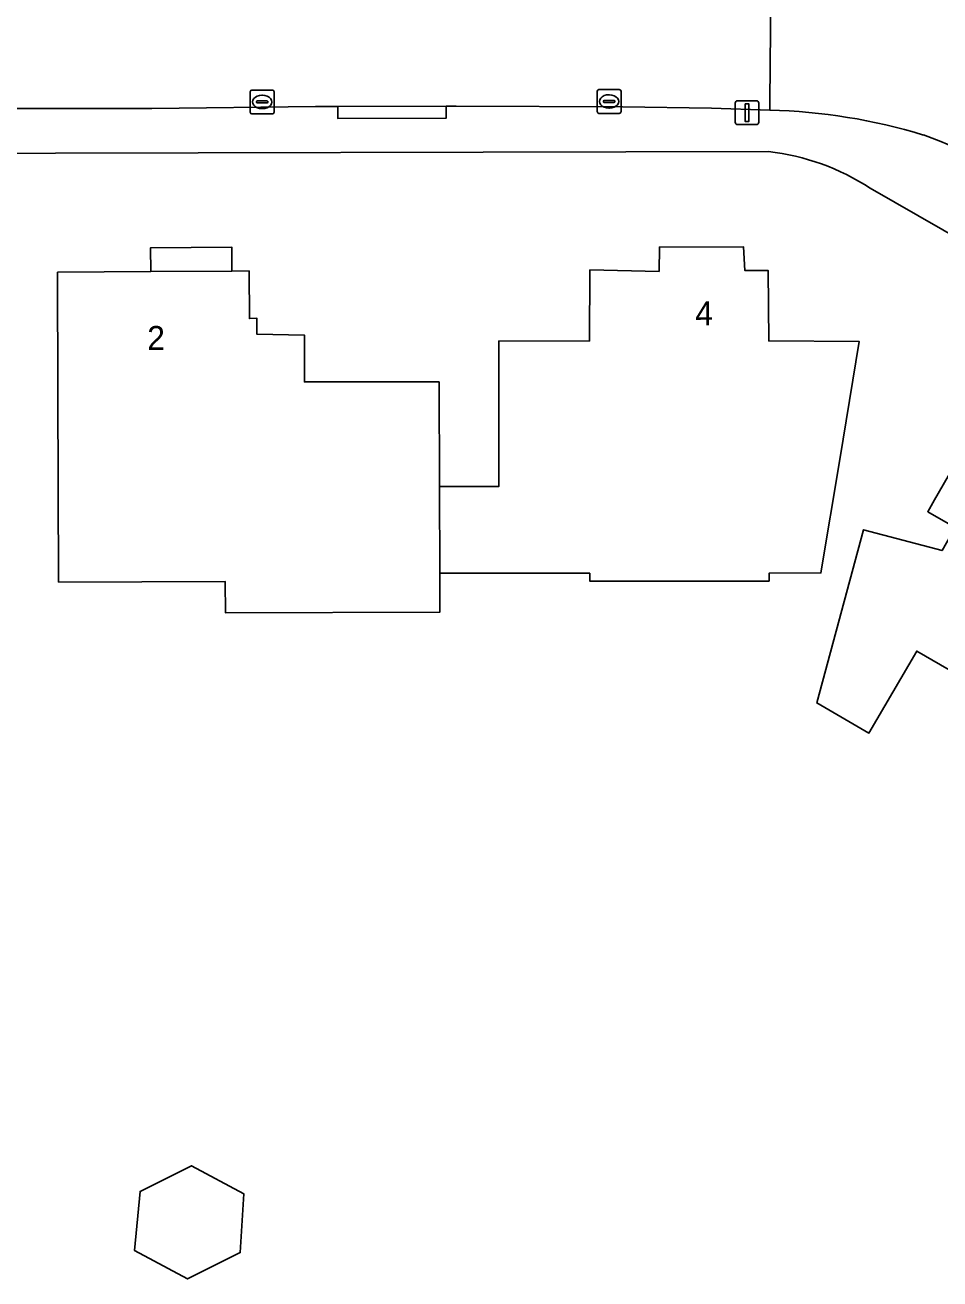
# Model space of a CAD drawing. Extents: x 160455 to 162082, y 388339 to 389736.
# Drawn here: x 161075.2 to 161113.5, y 388473.7 to 388526.2 of the extents above; entities that cross this region are included whole.
import ezdxf

# ---------------------------------------------------------------- set-up
doc = ezdxf.new("R2010")
doc.units = 0
for name, color, linetype in [('IMGEO_Erf', 7, 'Continuous'), ('IMGEO_Kolk', 7, 'Continuous'), ('IMGEO_Lichtmast', 7, 'Continuous'), ('IMGEO_Pand', 7, 'Continuous'), ('IMGEO_Pand_nummerreeks', 7, 'Continuous'), ('IMGEO_Pand_overbouw', 7, 'Continuous'), ('IMGEO_Rijbaan_lokaal_open', 7, 'Continuous'), ('IMGEO_Voetpad_open', 7, 'Continuous')]:
    doc.layers.add(name, color=color, linetype=linetype)

msp = doc.modelspace()

# ---------------------------------------------------------------- linework, layer by layer
at = {"layer": 'IMGEO_Erf'}
for points in [[(161106.357, 388520.92), (161070.513, 388520.841), (161061.736, 388520.821), (161047.982, 388520.791)], [(161137.004, 388504.385), (161124.771, 388511.26), (161110.612, 388519.381)]]:
    msp.add_lwpolyline(points, dxfattribs=at)
for points in [[(161083.615, 388501.603), (161083.611, 388502.913), (161076.633, 388502.892), (161076.609, 388510.863), (161076.594, 388515.862), (161080.496, 388515.89), (161083.892, 388515.914), (161084.607, 388515.919), (161084.626, 388513.921), (161084.94, 388513.934), (161084.937, 388513.265), (161086.923, 388513.231), (161086.927, 388511.268), (161092.562, 388511.271), (161092.577, 388506.892), (161095.06, 388506.891), (161095.06, 388507.982), (161095.062, 388512.981), (161098.863, 388512.99), (161098.88, 388515.963), (161101.774, 388515.895), (161101.788, 388516.914), (161105.307, 388516.934), (161105.366, 388515.931), (161106.347, 388515.935), (161106.365, 388512.988), (161110.156, 388512.961), (161109.337, 388508.029), (161108.548, 388503.272), (161106.379, 388503.261), (161106.379, 388502.931), (161098.869, 388502.931), (161098.869, 388503.261), (161095.058, 388503.259), (161092.589, 388503.26), (161092.594, 388501.626)], [(161108.376, 388497.833), (161110.333, 388505.085), (161113.624, 388504.208), (161114.165, 388505.182), (161113.023, 388505.836), (161113.31, 388506.333), (161115.808, 388510.663), (161123.133, 388506.479), (161123.411, 388506.944), (161123.682, 388506.787), (161123.168, 388505.838), (161124.975, 388504.805), (161125.508, 388505.747), (161125.783, 388505.59), (161123.76, 388502.027), (161126.812, 388500.285), (161126.65, 388500), (161124.337, 388495.942), (161121.272, 388490.565), (161116.609, 388493.227), (161118.513, 388496.563), (161112.564, 388500), (161110.562, 388496.57)], [(161079.817, 388474.903), (161080.046, 388477.375), (161082.193, 388478.451), (161084.384, 388477.278), (161084.241, 388474.818), (161082.037, 388473.714)]]:
    msp.add_lwpolyline(points, close=True, dxfattribs=at)
msp.add_arc((161105.234, 388511.163), 9.821, 56.7975, 83.4332, dxfattribs=at)
at = {"layer": 'IMGEO_Kolk'}
for p, q in [((161099.257, 388523.514), (161100.109, 388523.514)), ((161084.656, 388522.567), (161084.656, 388523.419)), ((161084.731, 388523.493), (161085.583, 388523.493)), ((161084.915, 388522.987), (161084.915, 388522.999)), ((161084.958, 388523.036), (161085.356, 388523.036)), ((161085.144, 388523.273), (161085.169, 388523.273)), ((161085.399, 388522.999), (161085.399, 388522.987)), ((161085.657, 388523.419), (161085.657, 388522.567)), ((161099.182, 388522.588), (161099.182, 388523.44)), ((161099.441, 388523.008), (161099.441, 388523.02)), ((161099.484, 388523.057), (161099.882, 388523.057)), ((161099.67, 388523.294), (161099.695, 388523.294)), ((161099.925, 388523.02), (161099.925, 388523.008)), ((161100.183, 388523.44), (161100.183, 388522.588)), ((161085.583, 388522.493), (161084.731, 388522.493)), ((161085.353, 388522.95), (161084.955, 388522.95)), ((161085.167, 388522.713), (161085.142, 388522.713)), ((161100.109, 388522.514), (161099.257, 388522.514)), ((161099.879, 388522.971), (161099.481, 388522.971)), ((161099.693, 388522.734), (161099.668, 388522.734))]:
    msp.add_line(p, q, dxfattribs=at)
for points in [[(161099.257, 388523.514), (161100.109, 388523.514)], [(161084.656, 388522.567), (161084.656, 388523.419)], [(161084.731, 388523.493), (161085.583, 388523.493)], [(161085.657, 388523.419), (161085.657, 388522.567)], [(161099.182, 388522.588), (161099.182, 388523.44)], [(161100.183, 388523.44), (161100.183, 388522.588)], [(161085.583, 388522.493), (161084.731, 388522.493)], [(161100.109, 388522.514), (161099.257, 388522.514)]]:
    msp.add_lwpolyline(points, dxfattribs=at)
for centre, radius, start, end in [((161099.259, 388523.438), 0.0765, 91.552, 178.448), ((161099.259, 388523.438), 0.0765, 91.552, 178.448), ((161100.107, 388523.438), 0.0765, 1.552, 88.448), ((161100.107, 388523.438), 0.0765, 1.552, 88.448), ((161084.733, 388523.417), 0.0765, 91.552, 178.448), ((161084.733, 388523.417), 0.0765, 91.552, 178.448), ((161084.955, 388522.996), 0.0403, 85.8775, 175.7526), ((161084.952, 388522.986), 0.0366, 178.938, 274.7102), ((161085.356, 388522.993), 0.043, 264.8664, 352.4533), ((161085.36, 388522.998), 0.0386, 1.7309, 96.639), ((161085.581, 388523.417), 0.0765, 1.552, 88.448), ((161085.581, 388523.417), 0.0765, 1.552, 88.448), ((161099.481, 388523.017), 0.0403, 85.8775, 175.7526), ((161099.478, 388523.007), 0.0366, 178.938, 274.7102), ((161099.882, 388523.014), 0.043, 264.8664, 352.4533), ((161099.886, 388523.019), 0.0386, 1.7309, 96.639), ((161084.733, 388522.569), 0.0765, 181.552, 268.448), ((161084.733, 388522.569), 0.0765, 181.552, 268.448), ((161085.581, 388522.569), 0.0765, 271.552, 358.448), ((161085.581, 388522.569), 0.0765, 271.552, 358.448), ((161099.259, 388522.59), 0.0765, 181.552, 268.448), ((161099.259, 388522.59), 0.0765, 181.552, 268.448), ((161100.107, 388522.59), 0.0765, 271.552, 358.448), ((161100.107, 388522.59), 0.0765, 271.552, 358.448)]:
    msp.add_arc(centre, radius, start, end, dxfattribs=at)
for centre, major_axis, ratio, start_param, end_param in [((161085.143, 388522.993), (-0.387, 0.002), 0.722429, 4.712389, 7.853982), ((161085.168, 388522.993), (-0.39, 0.002), 0.717154, 1.570796, 4.712389), ((161099.669, 388523.014), (-0.387, 0.002), 0.722429, 4.712389, 7.853982), ((161099.694, 388523.014), (-0.39, 0.002), 0.717154, 1.570796, 4.712389)]:
    msp.add_ellipse(centre, major_axis=major_axis, ratio=ratio, start_param=start_param, end_param=end_param, dxfattribs=at)
at = {"layer": 'IMGEO_Lichtmast'}
for p, q in [((161105.061, 388523.044), (161105.851, 388523.044)), ((161105.851, 388523.044), (161105.061, 388523.044)), ((161104.961, 388522.144), (161104.961, 388522.944)), ((161104.961, 388522.944), (161104.961, 388522.144)), ((161105.951, 388522.944), (161105.951, 388522.144)), ((161105.951, 388522.144), (161105.951, 388522.944)), ((161105.851, 388522.044), (161105.061, 388522.044)), ((161105.061, 388522.044), (161105.851, 388522.044))]:
    msp.add_line(p, q, dxfattribs=at)
msp.add_lwpolyline([(161105.381, 388522.919), (161105.531, 388522.919), (161105.531, 388522.169), (161105.381, 388522.169), (161105.381, 388522.919)], dxfattribs=at)
for centre, start, end in [((161105.061, 388522.944), 90, 180), ((161105.061, 388522.944), 90, 180), ((161105.851, 388522.944), 0, 90), ((161105.851, 388522.944), 360, 90), ((161105.061, 388522.144), 180, 270), ((161105.061, 388522.144), 180, 270), ((161105.851, 388522.144), 270, 0), ((161105.851, 388522.144), 270, 0)]:
    msp.add_arc(centre, 0.1, start, end, dxfattribs=at)
at = {"layer": 'IMGEO_Pand'}
for points in [[(161092.577, 388506.892), (161092.589, 388503.26), (161095.058, 388503.259), (161098.869, 388503.261), (161098.869, 388502.931), (161106.379, 388502.931), (161106.379, 388503.261), (161108.548, 388503.272), (161109.337, 388508.029), (161110.156, 388512.961), (161106.365, 388512.988), (161106.347, 388515.935), (161105.366, 388515.931), (161105.307, 388516.934), (161101.788, 388516.914), (161101.774, 388515.895), (161098.88, 388515.963), (161098.863, 388512.99), (161095.062, 388512.981), (161095.06, 388507.982), (161095.06, 388506.891)], [(161092.577, 388506.892), (161092.562, 388511.271), (161086.927, 388511.268), (161086.923, 388513.231), (161084.937, 388513.265), (161084.94, 388513.934), (161084.626, 388513.921), (161084.607, 388515.919), (161083.892, 388515.914), (161080.496, 388515.89), (161076.594, 388515.862), (161076.609, 388510.863), (161076.633, 388502.892), (161083.611, 388502.913), (161083.615, 388501.603), (161092.594, 388501.626), (161092.589, 388503.26)], [(161115.808, 388510.663), (161113.31, 388506.333), (161113.023, 388505.836), (161114.165, 388505.182), (161113.624, 388504.208), (161110.333, 388505.085), (161108.376, 388497.833), (161110.562, 388496.57), (161112.564, 388500), (161118.513, 388496.563), (161116.609, 388493.227), (161121.272, 388490.565), (161124.337, 388495.942), (161126.65, 388500), (161126.812, 388500.285), (161123.76, 388502.027), (161125.783, 388505.59), (161125.508, 388505.747), (161124.975, 388504.805), (161123.168, 388505.838), (161123.682, 388506.787), (161123.411, 388506.944), (161123.133, 388506.479)], [(161080.046, 388477.375), (161079.817, 388474.903), (161082.037, 388473.714), (161084.241, 388474.818), (161084.384, 388477.278), (161082.193, 388478.451)]]:
    msp.add_lwpolyline(points, close=True, dxfattribs=at)
at = {"layer": 'IMGEO_Pand_overbouw'}
msp.add_lwpolyline([(161083.892, 388515.914), (161083.892, 388516.91), (161080.479, 388516.883), (161080.496, 388515.89)], close=True, dxfattribs=at)
at = {"layer": 'IMGEO_Rijbaan_lokaal_open'}
msp.add_lwpolyline([(161106.447, 388527.53), (161103.424, 388527.564), (161103.26, 388527.563), (161051.336, 388527.394), (161046.632, 388527.39), (161046.658, 388522.908), (161046.66, 388522.661), (161054.677, 388522.736), (161070.512, 388522.727), (161072.73, 388522.726), (161074.425, 388522.726), (161080.538, 388522.726), (161087.389, 388522.797), (161088.318, 388522.799), (161092.859, 388522.81), (161093.274, 388522.811), (161100.249, 388522.794), (161103.966, 388522.732), (161106.409, 388522.651), (161106.409, 388523.012)], close=True, dxfattribs=at)
for points in [[(161106.447, 388527.53), (161106.409, 388523.012), (161106.409, 388522.651)], [(161112.84, 388521.61), (161113.574, 388521.335), (161114.624, 388520.885), (161115.799, 388520.32), (161117.585, 388519.498), (161117.679, 388519.852), (161120.088, 388523.96), (161120.038, 388523.993), (161118.988, 388524.907)]]:
    msp.add_lwpolyline(points, dxfattribs=at)
msp.add_arc((161105.81, 388498.567), 24.091, 73.0344, 88.5759, dxfattribs=at)
at = {"layer": 'IMGEO_Voetpad_open'}
for points in [[(161106.409, 388522.651), (161103.966, 388522.732), (161100.249, 388522.794), (161093.274, 388522.811), (161092.859, 388522.81), (161092.859, 388522.311), (161088.318, 388522.303), (161088.318, 388522.799), (161087.389, 388522.797), (161080.538, 388522.726), (161074.425, 388522.726), (161074.425, 388522.227), (161070.512, 388522.229), (161070.512, 388522.727), (161054.677, 388522.736), (161046.66, 388522.661), (161046.028, 388522.655), (161046.039, 388518.896)], [(161117.585, 388519.498), (161115.799, 388520.32), (161114.624, 388520.885), (161113.574, 388521.335), (161112.84, 388521.61)], [(161047.982, 388520.791), (161061.736, 388520.821), (161070.513, 388520.841), (161106.357, 388520.92)], [(161110.612, 388519.381), (161124.771, 388511.26), (161137.004, 388504.385)]]:
    msp.add_lwpolyline(points, dxfattribs=at)
msp.add_lwpolyline([(161092.859, 388522.81), (161088.318, 388522.799), (161088.318, 388522.303), (161092.859, 388522.311)], close=True, dxfattribs=at)
for centre, radius, start, end in [((161105.81, 388498.567), 24.091, 73.0344, 88.5759), ((161105.234, 388511.163), 9.821, 56.7975, 83.4332)]:
    msp.add_arc(centre, radius, start, end, dxfattribs=at)

# ---------------------------------------------------------------- texts
at = {"layer": 'IMGEO_Pand_nummerreeks'}
for s, rotation, p in [('4', 0.3256, (161103.291, 388513.643)), ('2', 0.4076, (161080.347, 388512.609))]:
    msp.add_text(s, height=1, rotation=rotation, dxfattribs=at).set_placement(p)

doc.saveas('drawing.dxf')
